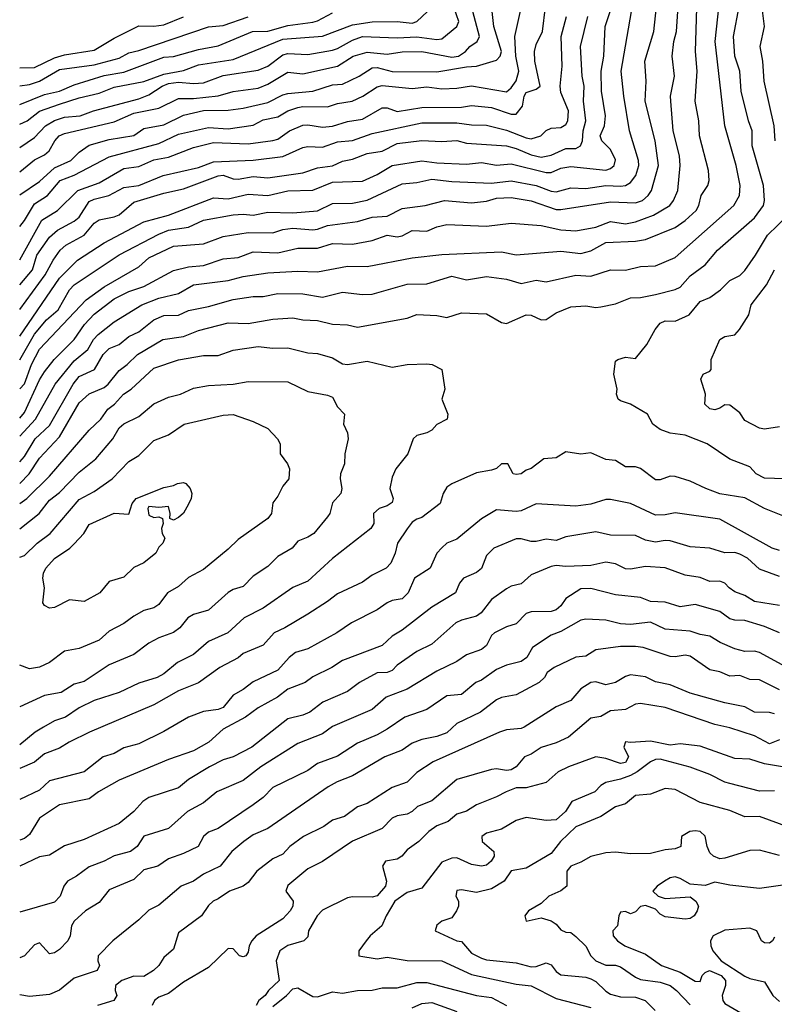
# Model space of a CAD drawing. Header units: metres. Extents: x -46681 to -43747, y -240911 to -237677.
# Tile 536 of 656: x -46681 to -46605, y -238744 to -238645. Entities that reach past the tile are written whole.
import ezdxf

# ---------------------------------------------------------------- set-up
doc = ezdxf.new("R2010")
doc.units = ezdxf.units.M
doc.layers.add('CONTOUR_INDEX', color=1, linetype='Continuous')
doc.layers.add('CONTOUR_INTER', color=3, linetype='Continuous')

msp = doc.modelspace()

# ---------------------------------------------------------------- linework, layer by layer
at = {"layer": 'CONTOUR_INDEX'}
for points, elevation in [([(-46681.095, -238689.825), (-46680.595, -238689.279), (-46679.527, -238687.52), (-46678.095, -238686.166), (-46675.701, -238682.02), (-46675.095, -238681.247), (-46673.563, -238680.52), (-46672.68, -238679.02), (-46672.095, -238678.436), (-46671.095, -238678.027), (-46670.095, -238677.208), (-46669.095, -238676.743), (-46667.595, -238675.538), (-46666.595, -238675.115), (-46665.095, -238675.07), (-46664.095, -238674.587), (-46662.095, -238674.189), (-46659.595, -238673.504), (-46657.595, -238673.205), (-46656.595, -238673.193), (-46655.095, -238672.871), (-46652.595, -238672.919), (-46650.595, -238673.267), (-46648.595, -238672.766), (-46646.595, -238672.978), (-46645.595, -238672.944), (-46642.095, -238671.961), (-46640.095, -238671.919), (-46637.595, -238671.142), (-46636.095, -238671.526), (-46634.095, -238671.176), (-46632.095, -238671.442), (-46630.595, -238671.889), (-46629.095, -238671.553), (-46628.095, -238671.714), (-46625.095, -238671.033), (-46623.595, -238671.155), (-46621.595, -238670.501), (-46620.095, -238670.532), (-46618.595, -238670.159), (-46617.095, -238670.111), (-46615.095, -238669.28), (-46609.188, -238664.02), (-46608.617, -238663.02), (-46608.567, -238662.02), (-46608.957, -238660.02), (-46610.086, -238656.02), (-46611.058, -238647.52), (-46610.538, -238642.52)], 95), ([(-46681.095, -238662.959), (-46679.095, -238661.616), (-46677.595, -238660.251), (-46675.93, -238659.52), (-46675.095, -238658.671), (-46674.095, -238657.969), (-46672.095, -238657.382), (-46669.595, -238656.974), (-46668.595, -238656.296), (-46666.595, -238655.905), (-46664.595, -238654.943), (-46662.595, -238654.466), (-46660.095, -238654.426), (-46658.595, -238654.226), (-46656.095, -238653.656), (-46654.595, -238652.897), (-46654.095, -238652.774), (-46651.595, -238652.541), (-46649.595, -238651.884), (-46648.595, -238651.812), (-46646.921, -238651.02), (-46645.595, -238650.171), (-46645.095, -238650.159), (-46643.595, -238650.565), (-46639.095, -238650.583), (-46636.095, -238650.065), (-46635.095, -238650.026), (-46633.095, -238649.408), (-46632.716, -238649.02), (-46632.597, -238648.52), (-46633.342, -238646.02), (-46633.531, -238644.52)], 85), ([(-46681.095, -238677.179), (-46677.095, -238671.335), (-46675.284, -238669.52), (-46672.595, -238667.782), (-46668.595, -238665.665), (-46666.095, -238664.997), (-46661.595, -238663.273), (-46660.095, -238663.351), (-46658.095, -238662.9), (-46656.095, -238663.033), (-46654.095, -238662.568), (-46651.595, -238662.5), (-46649.595, -238661.69), (-46646.595, -238661.586), (-46645.095, -238660.904), (-46643.595, -238660.019), (-46640.595, -238659.548), (-46639.095, -238659.739), (-46636.095, -238659.865), (-46634.595, -238659.721), (-46633.095, -238659.964), (-46631.595, -238659.829), (-46628.095, -238660.709), (-46627.595, -238660.695), (-46626.595, -238660.264), (-46625.595, -238660.096), (-46622.095, -238660.474), (-46621.595, -238660.317), (-46621.251, -238660.02), (-46621.095, -238659.439), (-46621.595, -238658.403), (-46622.483, -238657.52), (-46622.659, -238657.02), (-46622.209, -238656.02), (-46622.1, -238655.02), (-46622.51, -238652.52), (-46622.565, -238650.52), (-46622.286, -238649.02), (-46622.158, -238646.02), (-46621.631, -238644.52)], 90), ([(-46681.095, -238651.989), (-46680.095, -238651.866), (-46679.095, -238651.521), (-46677.095, -238650.36), (-46673.595, -238649.892), (-46671.095, -238649.219), (-46670.095, -238648.669), (-46669.095, -238648.451), (-46662.095, -238646.046), (-46660.595, -238645.935), (-46658.095, -238645.043)], 80), ([(-46665.207, -238692.02), (-46664.595, -238691.918), (-46664.375, -238692.02), (-46663.944, -238692.52), (-46663.763, -238693.02), (-46663.827, -238693.52), (-46664.095, -238694.085), (-46664.595, -238694.975), (-46665.095, -238695.433), (-46665.595, -238695.679), (-46665.994, -238695.52), (-46665.933, -238695.02), (-46666.095, -238694.311), (-46667.095, -238694.404), (-46668.095, -238694.332), (-46668.201, -238694.52), (-46668.095, -238695.182), (-46667.595, -238695.418), (-46667.095, -238695.355), (-46666.714, -238695.52), (-46666.638, -238696.02), (-46666.824, -238696.52), (-46666.743, -238697.02), (-46666.492, -238697.52), (-46666.68, -238698.02), (-46667.095, -238698.417), (-46667.394, -238699.02), (-46668.595, -238699.988), (-46669.595, -238700.463), (-46670.595, -238701.415), (-46672.095, -238701.878), (-46673.024, -238703.02), (-46674.595, -238703.884), (-46676.095, -238703.721), (-46677.595, -238704.499), (-46678.095, -238704.547), (-46678.595, -238704.291), (-46678.78, -238704.02), (-46678.597, -238702.52), (-46678.765, -238701.52), (-46678.711, -238701.02), (-46678.459, -238700.52), (-46677.595, -238699.544), (-46676.034, -238698.52), (-46675.595, -238698.091), (-46674.649, -238697.02), (-46674.095, -238696.134), (-46671.595, -238694.98), (-46670.095, -238695.095), (-46669.761, -238694.02), (-46669.378, -238693.52), (-46666.595, -238692.421), (-46665.595, -238692.222), (-46665.207, -238692.02)], 100), ([(-46604.595, -238698.736), (-46605.32, -238698.52), (-46610.595, -238695.603), (-46615.095, -238694.947), (-46616.095, -238695.161), (-46617.095, -238695.195), (-46619.595, -238694.034), (-46621.595, -238693.627), (-46622.095, -238693.607), (-46623.595, -238694.1), (-46625.095, -238694.286), (-46629.095, -238694.036), (-46630.595, -238694.752), (-46631.095, -238694.822), (-46633.095, -238694.639), (-46634.595, -238695.575), (-46637.095, -238697.603), (-46638.095, -238698.019), (-46638.595, -238698.462), (-46639.109, -238699.02), (-46639.762, -238700.52), (-46641.356, -238701.52), (-46641.985, -238703.02), (-46642.595, -238703.62), (-46643.595, -238703.768), (-46644.095, -238704.013), (-46645.095, -238704.701), (-46647.68, -238706.02), (-46649.154, -238707.02), (-46652.095, -238708.641), (-46653.313, -238709.02), (-46653.964, -238709.52), (-46655.095, -238710.789), (-46657.595, -238711.962), (-46658.595, -238712.745), (-46659.595, -238713.312), (-46660.595, -238714.544), (-46661.095, -238714.741), (-46662.595, -238714.949), (-46664.093, -238715.52), (-46666.595, -238716.958), (-46669.095, -238718.211), (-46670.595, -238718.607), (-46671.595, -238719.189), (-46672.675, -238719.52), (-46674.595, -238721.029), (-46678.095, -238721.91), (-46679.095, -238722.847), (-46681.095, -238723.8)], 95), ([(-46604.595, -238712.782), (-46606.595, -238711.777), (-46607.595, -238711.743), (-46608.595, -238711.31), (-46609.595, -238711.4), (-46610.595, -238710.943), (-46611.595, -238710.754), (-46613.595, -238709.373), (-46614.095, -238709.269), (-46615.095, -238709.458), (-46615.595, -238709.429), (-46618.316, -238708.52), (-46619.095, -238708.392), (-46620.595, -238708.422), (-46623.095, -238708.732), (-46624.095, -238709.37), (-46625.095, -238709.482), (-46627.276, -238710.52), (-46627.978, -238711.02), (-46628.251, -238711.52), (-46628.775, -238712.02), (-46631.095, -238713.271), (-46632.595, -238713.536), (-46633.095, -238713.777), (-46634.699, -238715.02), (-46637.095, -238716.166), (-46638.095, -238717.093), (-46639.095, -238717.478), (-46640.595, -238717.767), (-46641.595, -238718.131), (-46642.595, -238718.837), (-46644.335, -238719.52), (-46647.595, -238721.417), (-46649.127, -238722.02), (-46650.021, -238722.52), (-46656.095, -238726.723), (-46657.595, -238727.359), (-46658.541, -238728.02), (-46659.725, -238729.02), (-46660.905, -238730.52), (-46662.595, -238731.313), (-46663.595, -238732.013), (-46664.837, -238732.52), (-46667.095, -238734.437), (-46668.095, -238734.924), (-46669.095, -238735.922), (-46671.719, -238738.02), (-46673.192, -238739.52), (-46673.21, -238740.02), (-46673.065, -238740.52), (-46673.303, -238741.02), (-46675.595, -238741.78), (-46677.095, -238742.996), (-46678.095, -238743.417), (-46680.095, -238743.625), (-46681.095, -238743.453)], 90), ([(-46603.595, -238726.607), (-46606.595, -238725.506), (-46608.095, -238725.546), (-46609.595, -238724.925), (-46612.595, -238724.092), (-46615.095, -238722.807), (-46616.095, -238722.701), (-46617.595, -238723.253), (-46619.095, -238723.412), (-46620.095, -238724.237), (-46621.095, -238724.545), (-46622.595, -238725.511), (-46625.095, -238726.568), (-46626.649, -238728.02), (-46627.595, -238729.239), (-46630.095, -238730.708), (-46631.595, -238730.967), (-46632.328, -238732.02), (-46633.595, -238732.775), (-46635.095, -238733.149), (-46636.595, -238732.884), (-46637.095, -238732.97), (-46637.178, -238733.52), (-46636.93, -238734.02), (-46636.916, -238734.52), (-46637.099, -238735.02), (-46637.595, -238735.725), (-46638.595, -238736.033), (-46639.095, -238736.456), (-46639.271, -238737.02), (-46637.095, -238738.025), (-46636.595, -238738.078), (-46635.595, -238739.279), (-46634.595, -238739.78), (-46634.095, -238739.937), (-46631.095, -238740.245), (-46629.595, -238740.643), (-46629.095, -238740.59), (-46628.095, -238740.236), (-46627.595, -238740.45), (-46627.095, -238741.107), (-46626.595, -238741.444), (-46624.095, -238741.685), (-46623.595, -238741.831), (-46623.095, -238742.104), (-46622.095, -238743.098), (-46621.595, -238743.385), (-46620.595, -238743.643), (-46619.095, -238743.691), (-46618.134, -238744.02), (-46617.116, -238745.02)], 85)]:
    msp.add_lwpolyline(points, dxfattribs=dict(at, elevation=elevation))
at = {"layer": 'CONTOUR_INTER'}
for points, elevation in [([(-46681.095, -238669.51), (-46678.879, -238665.52), (-46677.293, -238664.52), (-46675.249, -238662.52), (-46673.095, -238661.759), (-46670.595, -238660.32), (-46669.095, -238660.11), (-46667.595, -238659.429), (-46666.095, -238659.167), (-46663.595, -238658.191), (-46661.595, -238657.695), (-46658.095, -238657.81), (-46655.595, -238657.491), (-46655.095, -238657.343), (-46653.921, -238656.52), (-46652.595, -238655.952), (-46652.095, -238655.914), (-46650.595, -238656.158), (-46649.595, -238656.056), (-46648.095, -238655.595), (-46646.595, -238655.342), (-46644.595, -238654.221), (-46644.095, -238654.206), (-46643.095, -238654.572), (-46640.595, -238654.184), (-46636.595, -238654.137), (-46635.595, -238653.962), (-46633.595, -238654.171), (-46631.595, -238654.836), (-46631.095, -238654.856), (-46630.483, -238654.02), (-46630.3, -238653.02), (-46630.095, -238652.677), (-46629.095, -238652.326), (-46628.686, -238652.02), (-46629.215, -238649.52), (-46629.265, -238648.52), (-46629.095, -238647.828), (-46628.449, -238646.52), (-46627.86, -238641.52)], 87), ([(-46681.095, -238687.252), (-46679.495, -238685.52), (-46677.512, -238682.02), (-46675.595, -238679.648), (-46674.235, -238678.52), (-46673.648, -238677.52), (-46673.204, -238677.02), (-46671.595, -238675.724), (-46668.787, -238674.02), (-46667.095, -238673.342), (-46665.095, -238672.89), (-46663.595, -238672.011), (-46660.095, -238671.583), (-46658.595, -238671.163), (-46656.095, -238670.821), (-46653.095, -238670.628), (-46651.095, -238670.704), (-46648.095, -238670.143), (-46646.095, -238670.175), (-46641.595, -238669.288), (-46638.595, -238668.95), (-46632.595, -238668.688), (-46631.095, -238668.993), (-46626.595, -238668.64), (-46624.595, -238668.865), (-46623.595, -238668.605), (-46622.095, -238667.765), (-46619.095, -238667.636), (-46618.095, -238667.447), (-46615.095, -238666.257), (-46614.095, -238665.548), (-46612.998, -238664.52), (-46612.72, -238664.02), (-46612.479, -238663.02), (-46611.816, -238662.02), (-46611.688, -238661.52), (-46611.729, -238660.52), (-46612.64, -238657.02), (-46612.711, -238655.52), (-46613.088, -238653.52), (-46612.895, -238650.52), (-46613.042, -238648.52), (-46612.89, -238643.02)], 94), ([(-46681.095, -238658.183), (-46679.595, -238657.196), (-46678.512, -238656.02), (-46677.595, -238655.463), (-46676.595, -238655.131), (-46675.015, -238655.02), (-46673.662, -238654.52), (-46669.095, -238653.294), (-46668.095, -238652.885), (-46666.766, -238652.02), (-46666.095, -238651.76), (-46665.095, -238651.629), (-46663.595, -238651.741), (-46662.595, -238651.681), (-46660.595, -238650.945), (-46657.095, -238650.415), (-46656.095, -238649.997), (-46654.595, -238648.876), (-46654.095, -238648.736), (-46652.095, -238648.841), (-46649.595, -238648.404), (-46649.095, -238648.245), (-46647.595, -238647.388), (-46646.595, -238647.043), (-46643.095, -238647.164), (-46641.095, -238647.051), (-46639.095, -238647.34), (-46638.595, -238647.26), (-46637.074, -238646.02), (-46636.881, -238645.52), (-46637.573, -238643.52)], 83), ([(-46605.04, -238657.52), (-46605.147, -238656.02), (-46606.145, -238651.52), (-46606.274, -238649.52), (-46606.555, -238648.02), (-46606.11, -238646.02), (-46606.481, -238643.02)], 97), ([(-46681.095, -238660.628), (-46679.595, -238659.439), (-46678.595, -238658.933), (-46678.121, -238658.52), (-46677.555, -238657.52), (-46677.107, -238657.02), (-46676.595, -238656.773), (-46671.595, -238655.611), (-46669.595, -238654.757), (-46667.095, -238654.253), (-46665.095, -238653.252), (-46663.595, -238653.255), (-46661.095, -238652.988), (-46659.595, -238652.577), (-46657.095, -238652.216), (-46656.095, -238651.823), (-46654.095, -238650.608), (-46652.595, -238650.782), (-46649.095, -238650.01), (-46647.526, -238649.02), (-46646.095, -238648.604), (-46644.095, -238648.815), (-46642.595, -238648.558), (-46640.595, -238648.533), (-46637.595, -238649.105), (-46636.927, -238649.02), (-46636.213, -238648.52), (-46635.761, -238648.02), (-46635.036, -238647.52), (-46634.815, -238647.02), (-46635.59, -238644.02)], 84), ([(-46681.095, -238666.14), (-46680.595, -238665.549), (-46679.595, -238663.872), (-46678.296, -238663.02), (-46677.032, -238661.52), (-46675.595, -238660.964), (-46672.095, -238659.134), (-46667.095, -238657.796), (-46665.095, -238656.856), (-46662.095, -238656.169), (-46660.095, -238656.318), (-46657.595, -238655.942), (-46656.595, -238655.428), (-46655.095, -238655.101), (-46654.095, -238654.496), (-46653.095, -238654.168), (-46652.595, -238654.057), (-46650.095, -238654.087), (-46649.095, -238653.765), (-46647.618, -238653.52), (-46646.538, -238653.02), (-46645.095, -238652.078), (-46644.595, -238651.952), (-46641.595, -238652.251), (-46640.095, -238652.09), (-46638.595, -238652.296), (-46637.095, -238652.221), (-46635.595, -238651.981), (-46632.095, -238652.608), (-46631.595, -238652.204), (-46631.095, -238651.481), (-46630.852, -238650.52), (-46631.138, -238649.02), (-46631.255, -238647.02), (-46630.58, -238644.02)], 86), ([(-46681.095, -238682.464), (-46680.595, -238681.968), (-46679.893, -238680.02), (-46679.095, -238678.497), (-46674.399, -238673.52), (-46672.595, -238672.211), (-46669.095, -238670.191), (-46668.095, -238669.282), (-46665.595, -238668.109), (-46662.595, -238667.903), (-46660.595, -238667.143), (-46658.095, -238666.75), (-46655.595, -238666.784), (-46654.595, -238666.46), (-46653.595, -238666.328), (-46651.595, -238666.483), (-46651.095, -238666.408), (-46650.095, -238666.048), (-46647.095, -238665.655), (-46645.595, -238665.21), (-46644.095, -238665.101), (-46642.595, -238664.347), (-46640.273, -238664.02), (-46638.318, -238663.52), (-46635.595, -238663.759), (-46634.095, -238663.58), (-46633.095, -238663.288), (-46631.595, -238663.232), (-46629.595, -238663.574), (-46627.095, -238664.426), (-46626.595, -238664.433), (-46621.595, -238663.658), (-46619.095, -238663.764), (-46618.377, -238663.52), (-46617.801, -238663.02), (-46617.484, -238662.52), (-46616.781, -238660.02), (-46617.099, -238657.52), (-46618.134, -238653.52), (-46618.022, -238651.52), (-46618.165, -238649.52), (-46617.245, -238646.52), (-46616.99, -238644.02)], 92), ([(-46681.095, -238685.418), (-46680.595, -238684.872), (-46679.095, -238681.568), (-46678.595, -238680.77), (-46677.618, -238679.52), (-46675.595, -238677.529), (-46674.562, -238676.02), (-46673.595, -238674.952), (-46671.595, -238673.434), (-46670.095, -238672.671), (-46668.595, -238672.18), (-46665.595, -238670.564), (-46664.095, -238670.214), (-46662.595, -238670.076), (-46660.595, -238669.412), (-46659.095, -238669.277), (-46657.595, -238668.703), (-46655.095, -238668.801), (-46653.095, -238668.316), (-46651.095, -238668.332), (-46649.595, -238667.869), (-46647.595, -238667.937), (-46645.595, -238667.555), (-46644.095, -238667.004), (-46643.095, -238667.178), (-46642.595, -238667.084), (-46641.595, -238666.548), (-46640.095, -238666.623), (-46639.095, -238666.168), (-46638.095, -238665.952), (-46634.095, -238666.115), (-46631.595, -238665.803), (-46628.595, -238666.049), (-46626.595, -238666.495), (-46625.095, -238666.588), (-46623.095, -238666.226), (-46621.595, -238665.626), (-46620.095, -238665.871), (-46619.095, -238665.663), (-46617.282, -238665.02), (-46615.65, -238664.02), (-46615.274, -238663.52), (-46614.835, -238662.52), (-46614.603, -238660.02), (-46614.663, -238659.02), (-46615.287, -238656.52), (-46615.548, -238653.52), (-46615.564, -238653.02), (-46615.174, -238651.02), (-46615.407, -238649.02), (-46615.239, -238647.52), (-46614.961, -238646.52), (-46614.782, -238644.02)], 93), ([(-46681.095, -238692.019), (-46680.142, -238691.02), (-46679.095, -238689.442), (-46677.095, -238687.323), (-46675.095, -238683.872), (-46674.095, -238682.986), (-46672.595, -238682.348), (-46672.183, -238682.02), (-46671.095, -238680.62), (-46670.26, -238680.02), (-46669.227, -238679.02), (-46666.693, -238677.52), (-46664.595, -238677.227), (-46663.095, -238676.601), (-46660.095, -238675.851), (-46658.095, -238675.913), (-46655.595, -238675.484), (-46653.595, -238675.332), (-46652.595, -238675.55), (-46651.095, -238675.599), (-46649.595, -238675.961), (-46648.095, -238676.052), (-46647.095, -238676.266), (-46642.095, -238675.373), (-46641.095, -238675.004), (-46639.095, -238675.098), (-46638.095, -238675.308), (-46636.595, -238674.819), (-46634.095, -238674.916), (-46632.595, -238675.814), (-46632.095, -238675.891), (-46630.095, -238675.037), (-46629.595, -238675.082), (-46628.595, -238675.529), (-46628.095, -238675.491), (-46627.095, -238674.84), (-46625.595, -238674.243), (-46624.095, -238674.12), (-46623.095, -238674.292), (-46622.595, -238674.212), (-46621.095, -238673.923), (-46619.595, -238673.326), (-46618.595, -238673.304), (-46617.095, -238672.992), (-46615.095, -238672.49), (-46614.595, -238672.257), (-46613.595, -238671.107), (-46612.095, -238669.989), (-46610.832, -238668.52), (-46607.095, -238665.263), (-46606.218, -238664.02), (-46606.121, -238663.52), (-46606.189, -238662.02), (-46607.345, -238658.02), (-46607.362, -238656.52), (-46607.73, -238655.52), (-46608.446, -238652.52), (-46608.577, -238650.52), (-46609.079, -238649.02), (-46609.228, -238647.02), (-46608.659, -238644.02)], 96), ([(-46681.095, -238655.849), (-46680.333, -238655.52), (-46679.095, -238654.55), (-46677.095, -238653.836), (-46675.095, -238653.204), (-46673.095, -238652.74), (-46671.595, -238652.122), (-46668.595, -238651.571), (-46666.595, -238650.827), (-46664.595, -238650.463), (-46663.095, -238649.889), (-46659.595, -238649.352), (-46654.595, -238647.288), (-46650.595, -238647.003), (-46647.595, -238645.837), (-46645.595, -238645.536), (-46643.095, -238645.527), (-46641.595, -238645.689), (-46641.095, -238645.516), (-46640.043, -238644.52)], 82), ([(-46681.095, -238679.562), (-46679.595, -238676.972), (-46678.395, -238675.52), (-46677.224, -238674.52), (-46676.078, -238672.52), (-46675.595, -238672.022), (-46671.095, -238668.984), (-46667.095, -238666.906), (-46666.095, -238666.514), (-46664.095, -238666.221), (-46662.577, -238665.52), (-46659.595, -238664.986), (-46658.595, -238664.919), (-46657.595, -238665.014), (-46656.095, -238664.702), (-46653.595, -238664.785), (-46651.095, -238664.57), (-46649.595, -238663.814), (-46647.595, -238663.783), (-46646.095, -238663.495), (-46642.595, -238661.837), (-46641.095, -238661.709), (-46639.595, -238661.375), (-46637.595, -238661.633), (-46633.595, -238661.795), (-46631.595, -238661.557), (-46629.095, -238662.005), (-46627.595, -238662.589), (-46627.095, -238662.645), (-46625.595, -238662.248), (-46624.095, -238662.31), (-46622.095, -238662.014), (-46620.595, -238662.101), (-46620.095, -238662.019), (-46619.595, -238661.718), (-46619.046, -238661.02), (-46618.768, -238660.02), (-46618.774, -238659.52), (-46619.698, -238656.52), (-46620.282, -238653.02), (-46620.55, -238650.52), (-46619.502, -238644.52)], 91), ([(-46681.095, -238653.865), (-46678.595, -238652.878), (-46677.09, -238652.52), (-46675.595, -238651.874), (-46672.595, -238650.963), (-46670.595, -238650.608), (-46666.595, -238649.101), (-46665.595, -238649.031), (-46663.095, -238648.324), (-46661.095, -238647.97), (-46657.65, -238646.52), (-46656.095, -238646.504), (-46654.095, -238645.928), (-46651.595, -238645.589), (-46651.095, -238645.446), (-46649.595, -238644.655)], 81), ([(-46681.095, -238672.025), (-46679.805, -238670.52), (-46679.377, -238669.02), (-46678.095, -238667.208), (-46677.301, -238666.52), (-46675.595, -238665.613), (-46675.095, -238665.217), (-46674.095, -238663.637), (-46673.595, -238663.395), (-46672.105, -238663.02), (-46670.595, -238662.229), (-46669.095, -238662.004), (-46666.653, -238661.02), (-46663.095, -238660.197), (-46661.595, -238659.65), (-46657.595, -238659.472), (-46654.595, -238659.111), (-46652.595, -238658.207), (-46652.095, -238658.092), (-46650.595, -238658.174), (-46649.095, -238657.641), (-46647.595, -238657.495), (-46645.595, -238656.781), (-46640.595, -238655.717), (-46637.095, -238655.722), (-46635.595, -238655.916), (-46634.095, -238655.935), (-46632.095, -238656.447), (-46630.095, -238657.232), (-46629.595, -238657.311), (-46628.62, -238657.02), (-46628.095, -238656.48), (-46627.595, -238656.241), (-46626.595, -238656.169), (-46626.095, -238655.879), (-46625.91, -238655.52), (-46625.851, -238654.52), (-46626.595, -238652.661), (-46626.687, -238652.02), (-46626.485, -238650.02), (-46626.584, -238647.02), (-46626.033, -238645.02)], 88), ([(-46681.095, -238674.497), (-46678.523, -238671.02), (-46677.708, -238669.52), (-46677.007, -238668.52), (-46676.449, -238668.02), (-46674.595, -238667.013), (-46673.595, -238665.797), (-46673.095, -238665.468), (-46671.595, -238665.185), (-46671.095, -238664.956), (-46669.595, -238663.7), (-46666.595, -238662.788), (-46664.595, -238662.361), (-46661.095, -238661.043), (-46660.595, -238660.98), (-46659.595, -238661.341), (-46659.095, -238661.379), (-46657.595, -238661.11), (-46656.095, -238661.24), (-46652.595, -238660.739), (-46651.095, -238660.247), (-46649.595, -238660.037), (-46648.595, -238659.567), (-46647.595, -238659.374), (-46646.095, -238658.805), (-46644.595, -238658.578), (-46643.095, -238657.798), (-46640.595, -238657.494), (-46638.595, -238657.588), (-46637.095, -238657.487), (-46636.095, -238657.776), (-46632.095, -238658.043), (-46631.095, -238658.301), (-46629.595, -238658.944), (-46628.595, -238659.168), (-46627.595, -238658.954), (-46626.095, -238658.304), (-46625.095, -238658.296), (-46624.642, -238658.02), (-46624.429, -238657.52), (-46624.358, -238656.52), (-46624.103, -238655.52), (-46624.337, -238653.52), (-46624.275, -238652.02), (-46624.469, -238651.02), (-46624.614, -238648.02), (-46623.905, -238645.02)], 89), ([(-46681.095, -238650.169), (-46679.595, -238650.139), (-46677.595, -238649.173), (-46676.595, -238648.879), (-46673.595, -238648.415), (-46671.595, -238647.196), (-46669.095, -238645.955), (-46667.595, -238645.993), (-46666.595, -238645.853), (-46664.595, -238645.042)], 79), ([(-46604.095, -238691.55), (-46606.095, -238691.457), (-46606.943, -238691.02), (-46607.595, -238690.338), (-46609.595, -238689.567), (-46611.874, -238688.02), (-46614.095, -238687.125), (-46615.595, -238686.94), (-46616.595, -238686.568), (-46617.355, -238686.02), (-46617.895, -238685.02), (-46619.595, -238684.027), (-46620.595, -238683.702), (-46620.827, -238683.52), (-46621.013, -238683.02), (-46620.955, -238682.52), (-46621.284, -238681.02), (-46621.095, -238679.711), (-46620.871, -238679.52), (-46620.095, -238679.287), (-46619.095, -238679.431), (-46617.947, -238678.02), (-46617.114, -238676.52), (-46616.595, -238675.862), (-46616.095, -238675.629), (-46615.095, -238675.675), (-46613.675, -238675.02), (-46612.595, -238673.706), (-46611.595, -238673.289), (-46610.549, -238672.52), (-46609.595, -238671.579), (-46608.595, -238671.065), (-46608.095, -238670.559), (-46607.006, -238669.02), (-46605.799, -238667.02), (-46603.708, -238665.02)], 97), ([(-46604.595, -238686.287), (-46606.095, -238686.524), (-46606.595, -238686.44), (-46608.095, -238685.656), (-46608.595, -238684.879), (-46609.595, -238684.112), (-46610.095, -238684.09), (-46610.595, -238684.44), (-46611.095, -238684.592), (-46611.595, -238684.489), (-46612.108, -238684.02), (-46612.045, -238683.02), (-46612.505, -238681.52), (-46612.271, -238681.02), (-46611.595, -238680.708), (-46611.483, -238680.52), (-46611.476, -238679.52), (-46610.609, -238677.52), (-46610.095, -238677.198), (-46609.095, -238677.036), (-46608.605, -238676.52), (-46607.666, -238675.02), (-46607.432, -238674.02), (-46605.899, -238672.02), (-46605.107, -238670.52)], 98), ([(-46681.095, -238694.004), (-46680.361, -238693.52), (-46678.095, -238691.264), (-46674.095, -238686.636), (-46672.923, -238685.52), (-46672.222, -238684.52), (-46671.551, -238684.02), (-46670.651, -238683.02), (-46669.873, -238682.52), (-46667.595, -238680.398), (-46665.095, -238679.565), (-46662.595, -238679.115), (-46661.095, -238679.138), (-46659.595, -238678.589), (-46657.095, -238678.221), (-46655.595, -238678.403), (-46654.095, -238678.366), (-46652.095, -238678.866), (-46651.095, -238678.927), (-46649.595, -238679.371), (-46648.595, -238679.954), (-46648.095, -238680.042), (-46646.095, -238679.682), (-46643.595, -238680.302), (-46642.095, -238680.025), (-46640.095, -238679.952), (-46639.556, -238680.02), (-46638.592, -238680.52), (-46638.276, -238682.52), (-46638.608, -238683.52), (-46637.974, -238685.02), (-46638.045, -238685.52), (-46639.095, -238686.06), (-46639.595, -238686.631), (-46640.095, -238686.907), (-46641.095, -238687.182), (-46641.489, -238687.52), (-46642.003, -238689.02), (-46643.207, -238690.52), (-46643.595, -238691.354), (-46643.832, -238692.52), (-46643.486, -238693.52), (-46643.595, -238693.918), (-46644.095, -238694.254), (-46644.908, -238694.52), (-46645.459, -238695.02), (-46645.453, -238696.02), (-46645.746, -238696.52), (-46649.595, -238699.556), (-46652.095, -238701.827), (-46653.595, -238702.48), (-46656.595, -238704.552), (-46658.482, -238705.52), (-46660.142, -238707.02), (-46662.095, -238707.896), (-46663.595, -238709.204), (-46665.215, -238710.02), (-46666.595, -238711.155), (-46667.251, -238711.52), (-46669.095, -238712.091), (-46671.094, -238713.02), (-46673.595, -238713.829), (-46675.095, -238714.581), (-46676.472, -238715.52), (-46677.595, -238715.897), (-46678.69, -238716.52), (-46679.526, -238717.02), (-46681.095, -238718.291)], 97), ([(-46681.095, -238696.558), (-46679.14, -238695.02), (-46678.095, -238693.69), (-46677.095, -238692.927), (-46675.095, -238690.877), (-46673.412, -238689.52), (-46671.703, -238687.52), (-46671.095, -238686.399), (-46670.595, -238685.999), (-46669.095, -238685.275), (-46667.595, -238683.985), (-46666.095, -238683.334), (-46664.909, -238683.02), (-46663.595, -238682.408), (-46662.095, -238682.146), (-46659.595, -238681.998), (-46658.095, -238681.73), (-46654.095, -238681.763), (-46652.095, -238682.754), (-46650.095, -238683.107), (-46649.595, -238683.32), (-46649.095, -238684.283), (-46648.395, -238685.02), (-46648.481, -238686.02), (-46648.095, -238686.908), (-46648.026, -238687.52), (-46648.368, -238689.02), (-46648.385, -238690.02), (-46648.78, -238691.02), (-46648.822, -238691.52), (-46648.646, -238692.52), (-46648.754, -238693.02), (-46649.595, -238693.936), (-46649.875, -238695.02), (-46650.095, -238695.358), (-46651.471, -238697.02), (-46652.095, -238697.407), (-46653.095, -238697.791), (-46653.646, -238698.52), (-46655.095, -238699.359), (-46656.095, -238700.347), (-46657.595, -238701.343), (-46658.595, -238702.372), (-46659.595, -238702.667), (-46660.095, -238702.988), (-46662.095, -238704.756), (-46663.595, -238705.187), (-46664.18, -238705.52), (-46664.973, -238706.52), (-46665.595, -238707.014), (-46667.095, -238707.537), (-46668.095, -238708.057), (-46669.595, -238709.225), (-46672.095, -238710.242), (-46674.595, -238711.916), (-46675.595, -238712.197), (-46676.922, -238713.02), (-46678.595, -238713.325), (-46681.095, -238714.492)], 98), ([(-46681.095, -238699.421), (-46680.595, -238699.243), (-46679.32, -238698.02), (-46678.038, -238697.02), (-46675.095, -238693.61), (-46673.595, -238692.809), (-46671.795, -238691.52), (-46670.095, -238689.799), (-46669.095, -238689.192), (-46667.595, -238687.691), (-46666.095, -238687.12), (-46664.527, -238686.02), (-46660.595, -238685.118), (-46659.595, -238685.07), (-46657.595, -238685.772), (-46656.095, -238686.459), (-46655.125, -238687.52), (-46654.87, -238688.02), (-46654.865, -238689.02), (-46654.123, -238690.02), (-46653.941, -238690.52), (-46653.987, -238691.52), (-46654.595, -238692.269), (-46655.095, -238693.28), (-46655.595, -238693.944), (-46655.743, -238695.02), (-46656.095, -238695.533), (-46659.095, -238697.653), (-46660.095, -238698.628), (-46662.595, -238700.649), (-46664.095, -238701.479), (-46665.095, -238702.367), (-46666.206, -238703.02), (-46667.095, -238704.182), (-46667.595, -238704.521), (-46668.595, -238704.795), (-46669.595, -238705.358), (-46670.595, -238706.096), (-46672.095, -238706.862), (-46673.095, -238707.779), (-46675.095, -238708.612), (-46676.595, -238708.886), (-46678.083, -238710.02), (-46679.095, -238710.478), (-46680.095, -238710.657), (-46681.095, -238710.285)], 99), ([(-46604.095, -238695.318), (-46606.095, -238694.513), (-46608.095, -238693.452), (-46610.595, -238693.033), (-46612.006, -238692.52), (-46613.595, -238691.755), (-46615.095, -238691.312), (-46615.595, -238691.267), (-46616.595, -238691.63), (-46617.095, -238691.644), (-46618.595, -238690.494), (-46619.095, -238690.321), (-46620.095, -238690.328), (-46621.095, -238689.691), (-46622.095, -238689.588), (-46623.595, -238688.915), (-46624.595, -238689.056), (-46626.095, -238688.821), (-46627.095, -238689.434), (-46628.32, -238689.52), (-46629.595, -238690.483), (-46630.095, -238690.649), (-46630.618, -238691.02), (-46631.095, -238691.108), (-46631.424, -238691.02), (-46631.957, -238690.02), (-46632.595, -238690.015), (-46633.095, -238690.484), (-46633.595, -238690.676), (-46635.095, -238690.918), (-46637.595, -238692.032), (-46638.095, -238692.39), (-46638.447, -238693.02), (-46638.754, -238694.02), (-46640.595, -238695.44), (-46641.095, -238695.579), (-46641.595, -238695.908), (-46642.095, -238696.555), (-46643.061, -238698.02), (-46643.305, -238699.02), (-46643.74, -238700.02), (-46644.204, -238700.52), (-46645.595, -238701.233), (-46646.595, -238701.945), (-46649.095, -238703.11), (-46650.095, -238703.887), (-46652.095, -238705.138), (-46654.406, -238706.52), (-46655.486, -238707.02), (-46656.595, -238708.27), (-46658.595, -238709.1), (-46659.095, -238709.563), (-46660.933, -238710.52), (-46663.095, -238712.06), (-46665.095, -238712.856), (-46667.595, -238714.273), (-46674.07, -238717.02), (-46676.119, -238718.02), (-46677.095, -238718.647), (-46678.595, -238719.205), (-46679.595, -238720.057), (-46681.095, -238720.68)], 96), ([(-46604.595, -238701.355), (-46606.595, -238700.613), (-46607.822, -238699.52), (-46608.595, -238699.109), (-46609.095, -238698.953), (-46610.095, -238698.994), (-46611.595, -238698.524), (-46613.595, -238698.394), (-46615.595, -238697.77), (-46616.095, -238697.732), (-46617.095, -238697.901), (-46618.095, -238697.694), (-46619.095, -238697.228), (-46621.595, -238697.213), (-46623.095, -238696.856), (-46626.095, -238697.388), (-46627.095, -238697.745), (-46628.095, -238697.603), (-46629.095, -238697.848), (-46629.595, -238697.835), (-46630.595, -238697.558), (-46631.095, -238697.56), (-46633.359, -238698.52), (-46634.095, -238699.258), (-46634.595, -238700.569), (-46635.095, -238700.974), (-46636.411, -238701.52), (-46636.802, -238702.02), (-46637.199, -238703.02), (-46639.595, -238704.448), (-46642.595, -238706.778), (-46643.595, -238707.355), (-46644.595, -238708.304), (-46648.595, -238709.826), (-46649.653, -238710.52), (-46651.595, -238711.46), (-46652.361, -238712.02), (-46654.095, -238712.708), (-46655.144, -238713.52), (-46657.095, -238714.564), (-46658.372, -238715.52), (-46660.595, -238716.709), (-46662.064, -238718.02), (-46663.595, -238718.903), (-46666.095, -238719.775), (-46671.095, -238721.856), (-46673.166, -238723.02), (-46674.095, -238723.722), (-46677.095, -238724.349), (-46679.095, -238725.674), (-46680.095, -238727.312), (-46680.595, -238727.712), (-46681.095, -238727.885)], 94), ([(-46604.595, -238704.292), (-46607.095, -238703.894), (-46608.095, -238703.278), (-46609.095, -238702.897), (-46609.667, -238702.52), (-46610.095, -238702.043), (-46610.595, -238701.828), (-46611.595, -238701.863), (-46612.595, -238701.479), (-46614.095, -238701.225), (-46616.095, -238700.492), (-46618.095, -238700.359), (-46619.595, -238700.623), (-46620.095, -238700.577), (-46621.095, -238700.089), (-46622.095, -238699.912), (-46623.595, -238700.266), (-46626.095, -238700.341), (-46627.095, -238700.243), (-46627.595, -238700.35), (-46629.595, -238701.183), (-46630.595, -238702.116), (-46631.595, -238702.324), (-46632.095, -238702.6), (-46633.595, -238703.686), (-46634.622, -238705.02), (-46635.095, -238705.358), (-46636.595, -238705.743), (-46637.183, -238706.02), (-46639.595, -238708.157), (-46641.095, -238708.919), (-46643.095, -238710.288), (-46643.595, -238710.809), (-46644.095, -238711.009), (-46645.095, -238711.047), (-46646.867, -238712.02), (-46648.095, -238712.935), (-46650.568, -238714.02), (-46651.875, -238715.02), (-46652.595, -238715.324), (-46654.095, -238715.672), (-46657.723, -238718.52), (-46659.595, -238719.519), (-46660.595, -238719.818), (-46661.973, -238720.52), (-46664.095, -238721.798), (-46665.095, -238722.641), (-46668.095, -238723.616), (-46668.694, -238724.02), (-46669.618, -238725.02), (-46671.095, -238726.21), (-46674.595, -238727.835), (-46676.595, -238728.457), (-46678.095, -238729.399), (-46679.095, -238729.557), (-46681.095, -238730.519)], 93), ([(-46604.595, -238707.02), (-46606.095, -238706.391), (-46608.095, -238705.785), (-46609.095, -238705.763), (-46609.595, -238705.607), (-46610.595, -238704.897), (-46613.095, -238704.164), (-46614.595, -238704.429), (-46616.095, -238703.942), (-46617.595, -238703.894), (-46618.595, -238703.485), (-46621.095, -238703.212), (-46623.595, -238702.567), (-46624.595, -238702.597), (-46626.095, -238703.567), (-46626.595, -238704.318), (-46627.095, -238704.721), (-46627.595, -238704.882), (-46629.595, -238704.928), (-46630.095, -238705.079), (-46631.095, -238706.127), (-46632.095, -238706.43), (-46633.281, -238707.02), (-46633.595, -238707.307), (-46634.095, -238708.296), (-46634.595, -238708.719), (-46636.095, -238709.235), (-46637.095, -238709.926), (-46639.095, -238710.882), (-46642.095, -238712.699), (-46644.213, -238713.52), (-46645.595, -238714.755), (-46649.595, -238716.45), (-46650.595, -238717.18), (-46653.095, -238718.157), (-46656.818, -238720.52), (-46658.595, -238721.877), (-46661.247, -238723.02), (-46662.595, -238724.143), (-46664.198, -238725.02), (-46666.095, -238726.712), (-46668.595, -238727.502), (-46669.275, -238728.52), (-46669.949, -238729.02), (-46671.595, -238729.484), (-46672.595, -238730.006), (-46674.095, -238730.563), (-46675.372, -238731.52), (-46676.283, -238732.02), (-46676.666, -238732.52), (-46677.015, -238733.52), (-46677.595, -238734.124), (-46681.095, -238735.124)], 92), ([(-46603.595, -238710.659), (-46606.595, -238709.023), (-46607.095, -238708.892), (-46608.095, -238708.897), (-46609.095, -238708.634), (-46610.559, -238708.02), (-46611.595, -238707.364), (-46612.595, -238707.214), (-46613.595, -238706.875), (-46616.095, -238706.653), (-46617.595, -238705.966), (-46619.595, -238706.188), (-46620.595, -238706.12), (-46622.095, -238705.771), (-46624.095, -238705.671), (-46624.595, -238705.757), (-46626.595, -238706.887), (-46627.595, -238707.262), (-46629.449, -238708.52), (-46630.021, -238709.52), (-46630.595, -238709.925), (-46632.095, -238710.27), (-46633.095, -238710.734), (-46634.595, -238711.798), (-46635.16, -238712.02), (-46636.595, -238713.224), (-46638.095, -238713.379), (-46640.095, -238714.735), (-46642.331, -238715.52), (-46644.095, -238716.736), (-46645.095, -238717.303), (-46647.095, -238718.121), (-46649.095, -238719.443), (-46651.095, -238720.172), (-46652.095, -238720.893), (-46655.595, -238722.6), (-46656.595, -238723.597), (-46657.595, -238724.336), (-46661.095, -238726.724), (-46662.095, -238727.087), (-46662.589, -238727.52), (-46663.133, -238728.52), (-46664.595, -238729.232), (-46666.095, -238729.766), (-46667.171, -238730.52), (-46668.595, -238730.895), (-46669.595, -238731.842), (-46672.095, -238732.894), (-46673.095, -238734.179), (-46674.469, -238735.02), (-46675.595, -238736.033), (-46675.873, -238736.52), (-46676.019, -238737.52), (-46676.236, -238738.02), (-46677.095, -238738.912), (-46677.595, -238739.235), (-46678.095, -238739.331), (-46679.095, -238738.227), (-46679.595, -238738.439), (-46680.595, -238739.528), (-46681.095, -238739.734)], 91), ([(-46605.095, -238715.187), (-46605.595, -238715.053), (-46607.095, -238715.014), (-46608.095, -238714.469), (-46610.095, -238714.083), (-46613.595, -238713.119), (-46615.595, -238712.255), (-46617.095, -238711.974), (-46618.095, -238711.459), (-46619.595, -238711.244), (-46620.095, -238711.416), (-46621.095, -238712.036), (-46622.095, -238712.251), (-46623.095, -238711.956), (-46623.595, -238712.015), (-46624.595, -238712.662), (-46625.595, -238713.825), (-46627.095, -238714.478), (-46630.297, -238716.52), (-46630.595, -238716.661), (-46632.095, -238716.778), (-46632.798, -238717.02), (-46639.479, -238720.02), (-46641.095, -238721.083), (-46642.095, -238722.058), (-46643.595, -238722.585), (-46646.095, -238724.194), (-46647.095, -238724.552), (-46648.4, -238725.52), (-46649.595, -238725.895), (-46650.465, -238726.52), (-46652.52, -238727.52), (-46653.881, -238728.52), (-46654.595, -238729.301), (-46655.595, -238729.756), (-46657.205, -238731.02), (-46658.095, -238732.17), (-46658.595, -238732.515), (-46659.98, -238733.02), (-46661.095, -238733.802), (-46661.626, -238734.02), (-46662.095, -238734.478), (-46662.787, -238735.52), (-46665.095, -238737.233), (-46665.595, -238738.852), (-46666.595, -238739.684), (-46667.075, -238740.52), (-46667.622, -238741.02), (-46668.595, -238741.615), (-46669.595, -238741.567), (-46670.809, -238742.02), (-46671.456, -238742.52), (-46671.476, -238743.02), (-46671.327, -238743.52), (-46671.608, -238744.02), (-46673.253, -238744.52)], 89), ([(-46604.595, -238717.79), (-46605.595, -238718.208), (-46607.095, -238717.399), (-46609.595, -238716.59), (-46611.095, -238716.265), (-46616.095, -238714.532), (-46618.595, -238714.147), (-46619.095, -238714.203), (-46620.095, -238714.738), (-46621.595, -238714.893), (-46622.595, -238715.442), (-46623.595, -238715.607), (-46625.832, -238717.52), (-46627.095, -238718.106), (-46628.595, -238718.56), (-46629.595, -238719.245), (-46630.253, -238719.52), (-46631.113, -238720.52), (-46631.595, -238720.825), (-46632.095, -238720.873), (-46633.095, -238720.71), (-46633.595, -238720.783), (-46637.095, -238721.796), (-46639.595, -238723.94), (-46641.04, -238724.52), (-46641.595, -238725.017), (-46642.095, -238725.277), (-46643.095, -238725.458), (-46643.595, -238725.696), (-46644.595, -238726.706), (-46647.595, -238727.98), (-46650.595, -238730.042), (-46652.095, -238730.789), (-46654.095, -238732.459), (-46654.294, -238733.02), (-46653.551, -238734.02), (-46653.592, -238734.52), (-46653.856, -238735.02), (-46654.595, -238735.794), (-46657.298, -238737.52), (-46657.727, -238738.02), (-46657.977, -238738.52), (-46658.095, -238739.154), (-46658.334, -238739.52), (-46658.595, -238739.644), (-46658.967, -238739.52), (-46659.595, -238738.826), (-46660.095, -238738.803), (-46662.095, -238740.701), (-46664.595, -238742.192), (-46666.095, -238743.329), (-46667.095, -238743.701), (-46667.514, -238744.02), (-46667.757, -238744.52)], 88), ([(-46602.095, -238720.9), (-46606.095, -238720.23), (-46607.595, -238719.729), (-46609.095, -238719.679), (-46612.595, -238718.421), (-46614.595, -238718.198), (-46615.595, -238718.337), (-46617.595, -238717.932), (-46619.595, -238718.065), (-46620.095, -238717.991), (-46620.273, -238718.52), (-46619.806, -238719.52), (-46620.095, -238720.064), (-46620.595, -238720.182), (-46622.095, -238719.691), (-46623.095, -238719.522), (-46625.838, -238720.52), (-46626.873, -238721.02), (-46628.095, -238722.079), (-46630.095, -238722.63), (-46631.095, -238722.638), (-46632.125, -238723.02), (-46633.095, -238723.547), (-46635.095, -238724.355), (-46636.095, -238724.99), (-46637.095, -238725.288), (-46637.942, -238726.02), (-46639.095, -238726.448), (-46639.916, -238727.02), (-46640.915, -238728.02), (-46642.095, -238728.871), (-46642.635, -238729.52), (-46643.095, -238729.814), (-46644.249, -238730.02), (-46644.56, -238730.52), (-46644.172, -238732.02), (-46644.269, -238732.52), (-46645.095, -238733.503), (-46645.595, -238733.621), (-46647.595, -238733.606), (-46648.095, -238733.707), (-46650.595, -238734.926), (-46651.132, -238735.52), (-46652.02, -238737.02), (-46652.095, -238737.622), (-46652.476, -238738.02), (-46654.095, -238738.479), (-46654.889, -238739.02), (-46655.288, -238740.02), (-46654.982, -238742.02), (-46656.06, -238743.02), (-46656.372, -238743.52), (-46657.009, -238744.02), (-46657.294, -238744.52)], 87), ([(-46605.095, -238722.931), (-46606.595, -238722.956), (-46609.595, -238722.196), (-46610.095, -238722.058), (-46611.595, -238721.277), (-46613.595, -238720.549), (-46616.595, -238719.741), (-46617.095, -238719.784), (-46617.595, -238720.008), (-46618.919, -238721.02), (-46619.595, -238721.385), (-46620.595, -238721.767), (-46622.095, -238722.082), (-46622.595, -238722.401), (-46623.196, -238723.02), (-46625.516, -238724.02), (-46626.135, -238725.02), (-46627.095, -238725.833), (-46628.095, -238725.905), (-46630.095, -238725.619), (-46631.095, -238725.92), (-46632.595, -238726.776), (-46634.095, -238727.205), (-46634.575, -238727.52), (-46634.514, -238728.02), (-46633.346, -238729.02), (-46633.32, -238729.52), (-46633.621, -238730.02), (-46634.095, -238730.409), (-46634.595, -238730.513), (-46635.595, -238730.336), (-46637.095, -238729.657), (-46637.595, -238729.707), (-46638.595, -238730.101), (-46640.595, -238732.723), (-46642.095, -238733.165), (-46643.321, -238734.02), (-46644.208, -238735.52), (-46644.648, -238736.52), (-46645.805, -238737.52), (-46646.204, -238738.02), (-46646.963, -238739.02), (-46646.965, -238739.52), (-46645.095, -238739.838), (-46644.095, -238739.666), (-46642.095, -238740.015), (-46638.595, -238740.041), (-46635.595, -238741.418), (-46631.095, -238742.374), (-46629.595, -238742.556), (-46627.095, -238743.822), (-46623.595, -238744.734)], 86), ([(-46604.595, -238729.436), (-46606.595, -238728.895), (-46607.595, -238728.925), (-46610.095, -238729.71), (-46610.595, -238729.757), (-46611.256, -238729.52), (-46611.595, -238729.173), (-46611.887, -238728.52), (-46612.095, -238727.476), (-46612.595, -238727.037), (-46613.095, -238726.965), (-46613.608, -238727.02), (-46614.445, -238727.52), (-46614.515, -238728.52), (-46615.095, -238728.779), (-46616.095, -238728.858), (-46617.595, -238729.225), (-46619.595, -238729.269), (-46621.095, -238729.098), (-46622.095, -238729.182), (-46623.595, -238729.521), (-46624.595, -238730.109), (-46625.595, -238730.498), (-46625.996, -238731.02), (-46626.005, -238732.52), (-46626.595, -238732.985), (-46627.824, -238733.52), (-46628.595, -238734.251), (-46629.857, -238735.02), (-46630.22, -238735.52), (-46630.095, -238736.046), (-46628.595, -238735.706), (-46627.595, -238736.005), (-46627.095, -238736.35), (-46626.595, -238736.924), (-46626.095, -238737.168), (-46625.595, -238737.197), (-46625.095, -238737.573), (-46624.095, -238738.558), (-46623.584, -238739.52), (-46623.095, -238740.033), (-46622.095, -238740.461), (-46621.095, -238740.473), (-46620.595, -238740.631), (-46619.095, -238741.696), (-46618.595, -238741.914), (-46616.595, -238742.186), (-46615.595, -238742.527), (-46614.959, -238743.02), (-46613.595, -238744.447)], 84), ([(-46603.095, -238732.265), (-46606.595, -238732.751), (-46609.595, -238732.42), (-46611.095, -238732.106), (-46612.095, -238732.461), (-46613.595, -238732.314), (-46614.595, -238731.748), (-46615.095, -238731.598), (-46615.595, -238731.678), (-46616.178, -238732.02), (-46616.902, -238732.52), (-46617.351, -238733.02), (-46616.801, -238733.52), (-46616.095, -238733.757), (-46613.595, -238733.611), (-46613.024, -238734.02), (-46612.755, -238734.52), (-46612.874, -238735.02), (-46613.195, -238735.52), (-46613.595, -238735.772), (-46614.095, -238735.854), (-46616.095, -238735.624), (-46616.595, -238735.337), (-46617.095, -238734.821), (-46618.095, -238734.454), (-46618.595, -238734.578), (-46619.095, -238735.107), (-46619.595, -238735.313), (-46620.095, -238735.06), (-46620.595, -238735.134), (-46620.768, -238735.52), (-46620.899, -238736.52), (-46621.362, -238737.02), (-46621.338, -238737.52), (-46620.903, -238738.02), (-46620.153, -238738.52), (-46618.095, -238739.358), (-46616.486, -238740.52), (-46614.595, -238741.178), (-46613.095, -238742.075), (-46612.595, -238742.108), (-46612.368, -238741.52), (-46612.095, -238741.194), (-46611.632, -238741.02), (-46610.453, -238741.52), (-46610.043, -238742.02), (-46610.044, -238742.52), (-46610.378, -238743.52), (-46610.302, -238744.02), (-46610.095, -238744.339), (-46605.095, -238747.244)], 83), ([(-46605.095, -238737.668), (-46605.286, -238738.02), (-46605.595, -238738.254), (-46606.095, -238738.211), (-46606.423, -238738.02), (-46606.882, -238737.02), (-46607.595, -238736.746), (-46610.095, -238736.946), (-46611.261, -238737.52), (-46611.557, -238738.02), (-46611.524, -238738.52), (-46611.299, -238739.02), (-46610.454, -238740.02), (-46608.095, -238741.573), (-46607.595, -238741.817), (-46606.095, -238742.145), (-46605.252, -238743.52), (-46604.595, -238744.121)], 82), ([(-46655.595, -238744.633), (-46654.225, -238743.52), (-46653.595, -238742.846), (-46653.095, -238742.768), (-46651.595, -238743.614), (-46651.095, -238743.647), (-46649.595, -238743.166), (-46648.595, -238743.299), (-46647.095, -238743.019), (-46645.595, -238742.978), (-46644.595, -238742.75), (-46643.095, -238742.767), (-46641.095, -238742.227), (-46640.095, -238742.216), (-46635.095, -238743.523), (-46633.595, -238743.734), (-46632.095, -238744.54)], 87), ([(-46641.595, -238744.782), (-46640.595, -238744.317), (-46639.595, -238744.228), (-46637.095, -238745.151)], 88)]:
    msp.add_lwpolyline(points, dxfattribs=dict(at, elevation=elevation))

doc.saveas('drawing.dxf')
